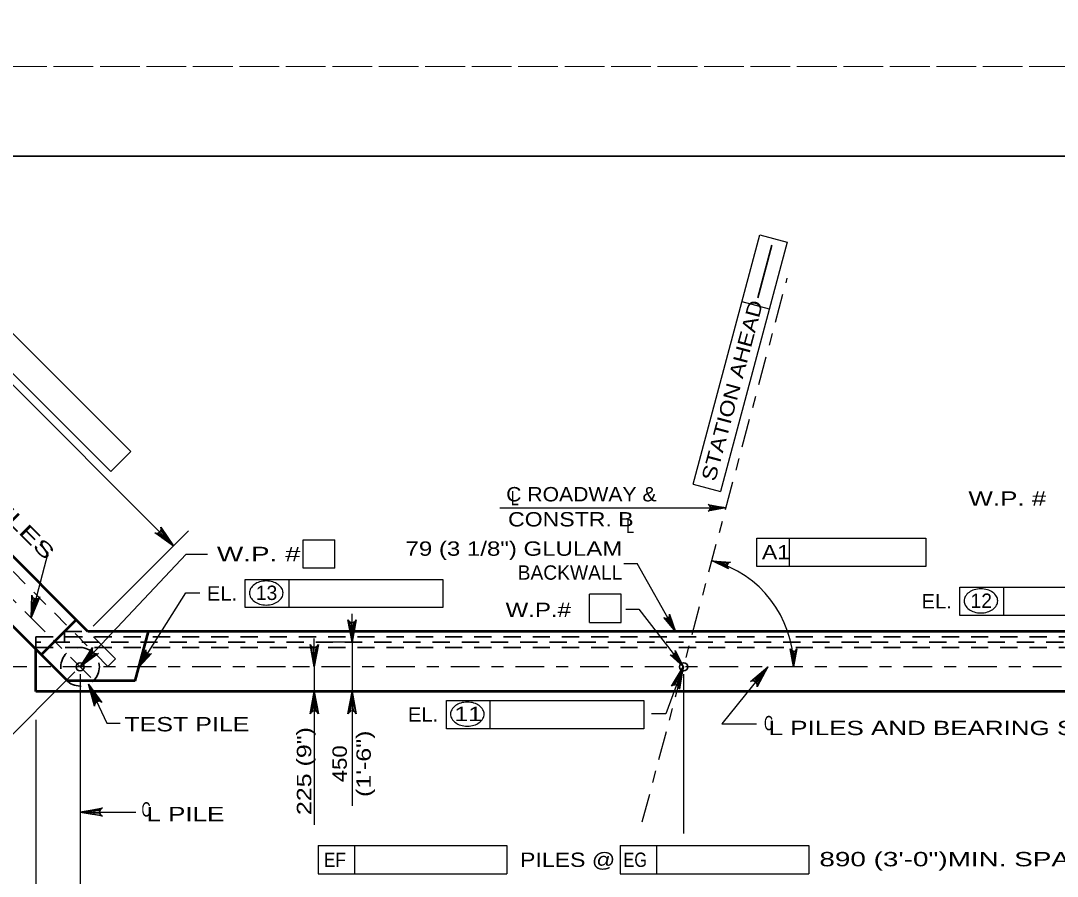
# Model space of a CAD drawing. Extents: x -6.4 to 73.1, y -66 to 0.
# Drawn here: x 7.44 to 16.1, y -50.76 to -43.62 of the extents above; entities that cross this region are included whole.
import ezdxf
from ezdxf.enums import TextEntityAlignment as Align

# ---------------------------------------------------------------- set-up
doc = ezdxf.new("R2010")
doc.units = 0
doc.header["$LTSCALE"] = 0.048
for name, pattern in [('DOT_DASHED', [7.7, 5, -1.2, 0.3, -1.2]), ('LONG_DASHED', [7.5, 6, -1.5]), ('MEDIUM_DASHED', [4.5, 3, -1.5])]:
    doc.linetypes.add(name, pattern=pattern)
for name, color, linetype, lineweight in [('1', 7, 'Continuous', 13), ('2', 7, 'Continuous', 53), ('4', 7, 'Continuous', 25), ('5', 7, 'Continuous', 25), ('63', 7, 'LONG_DASHED', 13), ('7', 7, 'DOT_DASHED', 25)]:
    doc.layers.add(name, color=color, linetype=linetype, lineweight=lineweight)

msp = doc.modelspace()

# ---------------------------------------------------------------- hatches: boundary and pattern name
at = {"layer": '2'}
msp.add_hatch(color=256, dxfattribs=at).paths.add_polyline_path([(8.00908, -49.15867), (8.05033, -49.26975), (8.06808, -49.26142)])
at = {"layer": '4'}
for points in [[(7.93758, -49.01467), (8.02567, -48.93542), (8.01133, -48.92192)], [(13.67983, -49.01467), (13.59833, -49.10067), (13.61367, -49.113)]]:
    msp.add_hatch(color=256, dxfattribs=at).paths.add_polyline_path(points)
at = {"layer": '5'}
for points in [[(8.64842, -47.90667), (8.62058, -47.9345), (8.718, -48.00408)], [(10.18958, -48.68983), (10.229, -48.68983), (10.20933, -48.808)], [(9.87275, -48.89658), (9.91208, -48.89658), (9.89242, -49.01467)], [(12.9515, -49.13158), (12.91492, -49.11692), (12.97733, -49.01467)], [(9.87275, -49.3395), (9.91208, -49.3395), (9.89242, -49.22133)], [(10.18958, -49.3395), (10.229, -49.3395), (10.20933, -49.22133)], [(8.05567, -50.24833), (8.05567, -50.209), (7.93758, -50.22867)]]:
    msp.add_hatch(color=256, dxfattribs=at).paths.add_polyline_path(points)

# ---------------------------------------------------------------- linework, layer by layer
at = {"layer": '1', "lineweight": 35}
msp.add_lwpolyline([(1.75, -65.25), (33.25, -65.25), (33.25, -44.75), (1.75, -44.75)], close=True, dxfattribs=at)
at = {"layer": '2'}
for p, q in [((8.00267, -48.71942), (7.20275, -47.9195)), ((7.83142, -49.13275), (6.9105, -48.21183)), ((7.90525, -48.622), (7.61292, -48.91425)), ((17.86542, -48.71942), (8.00267, -48.71942)), ((8.39867, -49.13275), (8.50883, -48.71942)), ((7.56925, -49.22133), (7.56925, -48.87058)), ((8.39867, -49.13275), (7.83142, -49.13275)), ((18.34475, -49.22133), (7.56925, -49.22133))]:
    msp.add_line(p, q, dxfattribs=at)
at = {"layer": '2', "lineweight": 25}
for p in [(12.47925, -48.15108), (12.90942, -48.71942)]:
    msp.add_line(p, (12.58858, -48.15108), dxfattribs=at)
at = {"layer": '2', "lineweight": 35}
msp.add_line((8.1695, -49.01142), (8.23208, -48.94883), dxfattribs=at)
at = {"layer": '2', "lineweight": 25}
for points in [[(12.49442, -48.5345), (12.60317, -48.5345), (12.97733, -49.01467)], [(12.90942, -48.71942), (12.81175, -48.60333), (12.82433, -48.60942), (12.83592, -48.60967), (12.8455, -48.60617), (12.85333, -48.59983), (12.85917, -48.58975), (12.86042, -48.57583), (12.90942, -48.71942), (12.85917, -48.58975), (12.85333, -48.59983), (12.90942, -48.71942), (12.8455, -48.60617), (12.83592, -48.60967), (12.90942, -48.71942), (12.82433, -48.60942)], [(12.97733, -49.01467), (12.86358, -48.91425), (12.87692, -48.91842), (12.8885, -48.91692), (12.89742, -48.91208), (12.90425, -48.90458), (12.9085, -48.89383), (12.90775, -48.87983), (12.97733, -49.01467), (12.9085, -48.89383), (12.90425, -48.90458), (12.97733, -49.01467), (12.89742, -48.91208), (12.8885, -48.91692), (12.97733, -49.01467), (12.87692, -48.91842)], [(8.00908, -49.15867), (8.162, -49.48492), (8.27108, -49.48492)]]:
    msp.add_lwpolyline(points, dxfattribs=at)
msp.add_lwpolyline([(8.00908, -49.15867), (8.05033, -49.26975), (8.06808, -49.26142)], close=True, dxfattribs=at)
at = {"layer": '4', "linetype": 'MEDIUM_DASHED', "lineweight": 35}
for p, q in [((8.1695, -49.01142), (7.14017, -47.98217)), ((7.80683, -48.808), (7.80683, -48.71942)), ((7.80683, -48.71942), (8.00267, -48.71942)), ((7.56925, -48.87058), (7.56925, -48.76533)), ((7.56925, -48.76533), (18.34475, -48.76533)), ((18.34475, -48.808), (7.56925, -48.808)), ((7.56925, -48.85392), (18.34475, -48.85392))]:
    msp.add_line(p, q, dxfattribs=at)
at = {"layer": '4', "lineweight": 35}
msp.add_line((8.04867, -48.76533), (8.23208, -48.94883), dxfattribs=at)
at = {"layer": '4'}
for points in [[(7.93758, -49.01467), (8.82283, -48.07375), (9.00267, -48.07375)], [(13.67983, -49.01467), (13.29742, -49.49208), (13.58708, -49.49208)]]:
    msp.add_lwpolyline(points, dxfattribs=at)
for points in [[(7.93758, -49.01467), (8.02567, -48.93542), (8.01133, -48.92192)], [(13.67983, -49.01467), (13.59833, -49.10067), (13.61367, -49.113)]]:
    msp.add_lwpolyline(points, close=True, dxfattribs=at)
at = {"layer": '4', "linetype": 'MEDIUM_DASHED', "lineweight": 35}
msp.add_circle((7.93757, -49.01467), 0.16074, dxfattribs=at)
at = {"layer": '5'}
for p, q in [((13.05725, -47.48892), (13.61492, -45.40775)), ((13.61492, -45.40775), (13.84308, -45.46883)), ((13.84308, -45.46883), (13.28542, -47.55)), ((8.718, -48.00408), (6.34433, -45.63042)), ((7.1585, -46.0145), (8.36117, -47.21717)), ((13.6935, -46.02725), (13.46533, -45.96608)), ((6.9915, -46.18158), (8.19408, -47.38417)), ((8.36117, -47.21717), (8.19408, -47.38417)), ((13.05725, -47.48892), (13.28542, -47.55)), ((11.44275, -47.687), (13.33125, -47.687)), ((8.04617, -48.67592), (8.84325, -47.87883)), ((13.58858, -47.94042), (15.00058, -47.94042)), ((13.58858, -48.17667), (13.58858, -47.94042)), ((13.86233, -48.17667), (13.86233, -47.94042)), ((15.00058, -47.94042), (15.00058, -48.17667)), ((9.80108, -47.95375), (10.06475, -47.95375)), ((10.06475, -48.18992), (10.06475, -47.95375)), ((8.04617, -48.67592), (8.51425, -48.20783)), ((15.00058, -48.17667), (13.58858, -48.17667)), ((9.31717, -48.28458), (10.96558, -48.28458)), ((9.31717, -48.52075), (9.31717, -48.28458)), ((9.684, -48.52075), (9.684, -48.28458)), ((10.96558, -48.28458), (10.96558, -48.52075)), ((15.28475, -48.3505), (16.93308, -48.3505)), ((15.28475, -48.58675), (15.28475, -48.3505)), ((15.65158, -48.58675), (15.65158, -48.3505)), ((8.43017, -49.01467), (8.82008, -48.39608)), ((8.82008, -48.39608), (8.93825, -48.39608)), ((12.19117, -48.64575), (12.19117, -48.4095)), ((12.45483, -48.4095), (12.19117, -48.4095)), ((12.45483, -48.64575), (12.45483, -48.4095)), ((10.96558, -48.52075), (9.31717, -48.52075)), ((10.20933, -48.808), (10.20933, -48.57175)), ((16.93308, -48.58675), (15.28475, -48.58675)), ((12.19117, -48.64575), (12.45483, -48.64575)), ((9.89242, -49.01467), (9.89242, -48.7785)), ((10.1865, -48.808), (10.03217, -48.808)), ((10.20933, -48.808), (10.20933, -49.22133)), ((7.89408, -49.05817), (6.40667, -50.54558)), ((7.93758, -49.07617), (7.93758, -51.48642)), ((9.83717, -49.01467), (9.71525, -49.01467)), ((9.89242, -49.01467), (9.89242, -49.22133)), ((12.974, -49.01467), (12.82742, -49.40783)), ((12.97733, -49.07617), (12.97733, -50.40658)), ((9.83717, -49.22133), (9.71525, -49.22133)), ((9.89242, -49.22133), (9.89242, -50.33325)), ((10.1865, -49.22133), (10.03217, -49.22133)), ((10.20933, -49.22133), (10.20933, -50.17583)), ((10.99617, -49.5325), (10.99617, -49.29625)), ((10.99617, -49.29625), (12.6445, -49.29625)), ((11.363, -49.5325), (11.363, -49.29625)), ((12.82742, -49.40783), (12.70925, -49.40783)), ((7.56925, -49.45875), (7.56925, -52.01483)), ((7.93758, -50.22867), (8.40217, -50.22867)), ((9.92683, -50.50825), (11.50167, -50.50825)), ((9.92683, -50.50825), (9.92683, -50.74442)), ((10.22933, -50.50825), (10.22933, -50.74442)), ((11.50167, -50.50825), (11.50167, -50.74442)), ((12.44742, -50.50825), (14.02225, -50.50825)), ((12.44742, -50.50825), (12.44742, -50.74442)), ((12.74992, -50.50825), (12.74992, -50.74442)), ((14.02225, -50.50825), (14.02225, -50.74442)), ((9.92683, -50.74442), (11.50167, -50.74442)), ((12.44742, -50.74442), (14.02225, -50.74442))]:
    msp.add_line(p, q, dxfattribs=at)
at = {"layer": '5', "lineweight": 35}
msp.add_line((13.59675, -45.932), (13.714, -45.49433), dxfattribs=at)
at = {"layer": '5', "linetype": 'DOT_DASHED'}
for p, q in [((8.0265, -49.10358), (7.00383, -48.08092)), ((18.83358, -49.01467), (7.1175, -49.01467))]:
    msp.add_line(p, q, dxfattribs=at)
at = {"layer": '5'}
for points in [[(13.33125, -47.687), (13.18208, -47.715), (13.19358, -47.707), (13.1995, -47.697), (13.20125, -47.687), (13.1995, -47.677), (13.19358, -47.667), (13.18208, -47.659), (13.33125, -47.687), (13.19358, -47.667), (13.1995, -47.677), (13.33125, -47.687), (13.20125, -47.687), (13.1995, -47.697), (13.33125, -47.687), (13.19358, -47.707)], [(8.718, -48.00408), (8.5615, -47.897), (8.57867, -47.90008), (8.59275, -47.8965), (8.60308, -47.88917), (8.61042, -47.87883), (8.614, -47.86475), (8.61092, -47.84758), (8.718, -48.00408), (8.614, -47.86475), (8.61042, -47.87883), (8.718, -48.00408), (8.60308, -47.88917), (8.59275, -47.8965), (8.718, -48.00408), (8.57867, -47.90008)], [(7.52842, -48.6055), (7.67167, -48.06283), (7.60242, -47.99358)], [(10.06475, -48.18992), (9.80108, -48.18992), (9.80108, -47.95375)], [(13.21625, -48.12992), (13.36758, -48.1415), (13.35442, -48.14625), (13.34608, -48.15442), (13.34183, -48.16358), (13.34092, -48.17367), (13.344, -48.18492), (13.35308, -48.19558), (13.21625, -48.12992), (13.344, -48.18492), (13.34092, -48.17367), (13.21625, -48.12992), (13.34183, -48.16358), (13.34608, -48.15442), (13.21625, -48.12992), (13.35442, -48.14625)], [(7.52842, -48.6055), (7.53417, -48.41592), (7.54083, -48.43208), (7.55142, -48.442), (7.56325, -48.44683), (7.57583, -48.44733), (7.58967, -48.44275), (7.60242, -48.43092), (7.52842, -48.6055), (7.58967, -48.44275), (7.57583, -48.44733), (7.52842, -48.6055), (7.56325, -48.44683), (7.55142, -48.442), (7.52842, -48.6055), (7.54083, -48.43208)], [(10.20933, -48.808), (10.17442, -48.62158), (10.18433, -48.63592), (10.19683, -48.64333), (10.20933, -48.6455), (10.22183, -48.64333), (10.23433, -48.63592), (10.24425, -48.62158), (10.20933, -48.808), (10.23433, -48.63592), (10.22183, -48.64333), (10.20933, -48.808), (10.20933, -48.6455), (10.19683, -48.64333), (10.20933, -48.808), (10.18433, -48.63592)], [(7.93758, -49.01467), (8.03983, -48.85492), (8.03725, -48.87225), (8.04133, -48.88617), (8.04892, -48.89633), (8.0595, -48.90333), (8.07367, -48.9065), (8.09075, -48.90283), (7.93758, -49.01467), (8.07367, -48.9065), (8.0595, -48.90333), (7.93758, -49.01467), (8.04892, -48.89633), (8.04133, -48.88617), (7.93758, -49.01467), (8.03725, -48.87225)], [(8.43017, -49.01467), (8.486, -48.87358), (8.48667, -48.88758), (8.49192, -48.89792), (8.4995, -48.90467), (8.50883, -48.90858), (8.5205, -48.90892), (8.53333, -48.90342), (8.43017, -49.01467), (8.5205, -48.90892), (8.50883, -48.90858), (8.43017, -49.01467), (8.4995, -48.90467), (8.49192, -48.89792), (8.43017, -49.01467), (8.48667, -48.88758)], [(9.89242, -49.01467), (9.8575, -48.82825), (9.86742, -48.84258), (9.87992, -48.85), (9.89242, -48.85217), (9.90492, -48.85), (9.91742, -48.84258), (9.92733, -48.82825), (9.89242, -49.01467), (9.91742, -48.84258), (9.90492, -48.85), (9.89242, -49.01467), (9.89242, -48.85217), (9.87992, -48.85), (9.89242, -49.01467), (9.86742, -48.84258)], [(13.89508, -49.01467), (13.86708, -48.8655), (13.87508, -48.877), (13.88508, -48.88292), (13.89508, -48.88467), (13.90508, -48.88292), (13.91508, -48.877), (13.92308, -48.8655), (13.89508, -49.01467), (13.91508, -48.877), (13.90508, -48.88292), (13.89508, -49.01467), (13.89508, -48.88467), (13.88508, -48.88292), (13.89508, -49.01467), (13.87508, -48.877)], [(12.974, -49.01467), (12.94167, -49.20158), (12.93733, -49.18458), (12.92817, -49.17333), (12.91725, -49.16692), (12.90475, -49.16458), (12.8905, -49.16717), (12.87617, -49.17717), (12.974, -49.01467), (12.8905, -49.16717), (12.90475, -49.16458), (12.974, -49.01467), (12.91725, -49.16692), (12.92817, -49.17333), (12.974, -49.01467), (12.93733, -49.18458)], [(13.67983, -49.01467), (13.59058, -49.182), (13.59175, -49.16458), (13.58667, -49.151), (13.57825, -49.1415), (13.56717, -49.13533), (13.55275, -49.13333), (13.536, -49.13833), (13.67983, -49.01467), (13.55275, -49.13333), (13.56717, -49.13533), (13.67983, -49.01467), (13.57825, -49.1415), (13.58667, -49.151), (13.67983, -49.01467), (13.59175, -49.16458)], [(8.00908, -49.15867), (8.11983, -49.31267), (8.10475, -49.30383), (8.09025, -49.30242), (8.07808, -49.30583), (8.06767, -49.31308), (8.0595, -49.32508), (8.05658, -49.34233), (8.00908, -49.15867), (8.0595, -49.32508), (8.06767, -49.31308), (8.00908, -49.15867), (8.07808, -49.30583), (8.09025, -49.30242), (8.00908, -49.15867), (8.10475, -49.30383)], [(9.89242, -49.22133), (9.92733, -49.40775), (9.91742, -49.39342), (9.90492, -49.386), (9.89242, -49.38383), (9.87992, -49.386), (9.86742, -49.39342), (9.8575, -49.40775), (9.89242, -49.22133), (9.86742, -49.39342), (9.87992, -49.386), (9.89242, -49.22133), (9.89242, -49.38383), (9.90492, -49.386), (9.89242, -49.22133), (9.91742, -49.39342)], [(10.20933, -49.22133), (10.24425, -49.40775), (10.23433, -49.39342), (10.22183, -49.386), (10.20933, -49.38383), (10.19683, -49.386), (10.18433, -49.39342), (10.17442, -49.40775), (10.20933, -49.22133), (10.18433, -49.39342), (10.19683, -49.386), (10.20933, -49.22133), (10.20933, -49.38383), (10.22183, -49.386), (10.20933, -49.22133), (10.23433, -49.39342)], [(12.6445, -49.29625), (12.6445, -49.5325), (10.99617, -49.5325)], [(7.93758, -50.22867), (8.124, -50.19375), (8.10967, -50.20367), (8.10225, -50.21617), (8.10008, -50.22867), (8.10225, -50.24117), (8.10967, -50.25367), (8.124, -50.26358), (7.93758, -50.22867), (8.10967, -50.25367), (8.10225, -50.24117), (7.93758, -50.22867), (8.10008, -50.22867), (8.10225, -50.21617), (7.93758, -50.22867), (8.10967, -50.20367)]]:
    msp.add_lwpolyline(points, dxfattribs=at)
for points in [[(8.64842, -47.90667), (8.62058, -47.9345), (8.718, -48.00408)], [(10.18958, -48.68983), (10.229, -48.68983), (10.20933, -48.808)], [(9.87275, -48.89658), (9.91208, -48.89658), (9.89242, -49.01467)], [(12.9515, -49.13158), (12.91492, -49.11692), (12.97733, -49.01467)], [(9.87275, -49.3395), (9.91208, -49.3395), (9.89242, -49.22133)], [(10.18958, -49.3395), (10.229, -49.3395), (10.20933, -49.22133)], [(8.05567, -50.24833), (8.05567, -50.209), (7.93758, -50.22867)]]:
    msp.add_lwpolyline(points, close=True, dxfattribs=at)
at = {"layer": '5', "lineweight": 35}
for centre in [(7.93757, -49.01468), (12.97731, -49.01468)]:
    msp.add_circle(centre, 0.03402, dxfattribs=at)
at = {"layer": '5'}
for centre, radius, start, end in [((12.9791, -49.01468), 0.91598, 0.00074, 74.99442), ((9.49226, -48.4928), 0.19487, 90, 106.53583), ((9.49226, -48.4928), 0.19487, 73.46417, 90), ((9.4252, -48.39839), 0.07309, 149.97668, 180), ((9.45741, -48.417), 0.1103, 125.63164, 149.97668), ((9.47848, -48.44639), 0.14646, 106.53583, 125.63164), ((9.50603, -48.44639), 0.14646, 54.36836, 73.46417), ((9.5271, -48.417), 0.1103, 30.02332, 54.36836), ((9.55931, -48.39839), 0.07309, 0, 30.02332), ((15.44603, -48.51236), 0.14646, 106.53583, 125.63164), ((15.4598, -48.55877), 0.19487, 90, 106.53583), ((15.4598, -48.55877), 0.19487, 73.46417, 90), ((15.47358, -48.51236), 0.14646, 54.36836, 73.46417), ((9.4252, -48.39839), 0.07309, 180, 210.02332), ((9.45741, -48.37977), 0.1103, 210.02332, 234.36836), ((9.47848, -48.35038), 0.14646, 234.36836, 253.46417), ((9.50603, -48.35038), 0.14646, 286.53583, 305.63164), ((9.5271, -48.37977), 0.1103, 305.63164, 329.97668), ((9.55931, -48.39839), 0.07309, 329.97668, 0), ((15.39275, -48.46436), 0.07309, 149.97668, 180), ((15.39275, -48.46436), 0.07309, 180, 210.02332), ((15.42496, -48.48297), 0.1103, 125.63164, 149.97668), ((15.49465, -48.48297), 0.1103, 30.02332, 54.36836), ((15.52686, -48.46436), 0.07309, 0, 30.02332), ((15.52686, -48.46436), 0.07309, 329.97668, 0), ((9.49226, -48.30398), 0.19487, 253.46417, 270), ((9.49226, -48.30398), 0.19487, 270, 286.53583), ((15.42496, -48.44574), 0.1103, 210.02332, 234.36836), ((15.44603, -48.41635), 0.14646, 234.36836, 253.46417), ((15.4598, -48.36994), 0.19487, 253.46417, 270), ((15.4598, -48.36994), 0.19487, 270, 286.53583), ((15.47358, -48.41635), 0.14646, 286.53583, 305.63164), ((15.49465, -48.44574), 0.1103, 305.63164, 329.97668), ((11.15746, -49.45809), 0.14646, 106.53583, 125.63164), ((11.17124, -49.50449), 0.19487, 90, 106.53583), ((11.17124, -49.50449), 0.19487, 73.46417, 90), ((11.18502, -49.45809), 0.14646, 54.36836, 73.46417), ((11.10418, -49.41008), 0.07309, 149.97668, 180), ((11.10418, -49.41008), 0.07309, 180, 210.02332), ((11.13639, -49.42869), 0.1103, 125.63164, 149.97668), ((11.20608, -49.42869), 0.1103, 30.02332, 54.36836), ((11.23829, -49.41008), 0.07309, 0, 30.02332), ((11.23829, -49.41008), 0.07309, 329.97668, 0), ((11.13639, -49.39146), 0.1103, 210.02332, 234.36836), ((11.15746, -49.36207), 0.14646, 234.36836, 253.46417), ((11.17124, -49.31567), 0.19487, 253.46417, 270), ((11.17124, -49.31567), 0.19487, 270, 286.53583), ((11.18502, -49.36207), 0.14646, 286.53583, 305.63164), ((11.20608, -49.39146), 0.1103, 305.63164, 329.97668)]:
    msp.add_arc(centre, radius, start, end, dxfattribs=at)
at = {"layer": '63'}
for points in [[(0, -44), (34, -44), (34, -22), (0, -22)], [(0, -66), (34, -66), (34, -44), (0, -44)]]:
    msp.add_lwpolyline(points, close=True, dxfattribs=at)
at = {"layer": '7'}
msp.add_line((12.63208, -50.30967), (13.84225, -45.77008), dxfattribs=at)

# ---------------------------------------------------------------- texts
at = {"layer": '5'}
for s, rotation, width, p in [('STATION AHEAD', 75, 1.2, (13.44099, -46.72265)), ('225 (9")', 90, 1.3, (9.86758, -49.88579)), ('(1\'-6")', 90, 1.3, (10.365, -49.82462)), ('450', 90, 1.15, (10.165, -49.82462))]:
    msp.add_text(s, height=0.12, rotation=rotation, dxfattribs=dict(at, width=width)).set_placement(p, align=Align.CENTER)
at = {"layer": '5', "width": 1.55}
msp.add_text('L PILES', height=0.12, rotation=315, dxfattribs=at).set_placement((7.00658, -47.48592))
at = {"layer": '5'}
for s, width, p in [('C ROADWAY &', 1.1, (11.49575, -47.63333)), ('L', 0.75, (11.53492, -47.66633)), ('CONSTR. B', 1.2, (11.51125, -47.84283)), ('L', 0.75, (12.49708, -47.89833)), ('EL.', 1.05, (8.99642, -48.46142)), ('EL.', 1.05, (14.96392, -48.52742)), ('W.P.#', 1.25, (11.49058, -48.59908)), ('EL.', 1.05, (10.67533, -49.47308)), ('C', 0.65, (13.64875, -49.545)), ('TEST PILE', 1.3, (8.30783, -49.55417)), ('L PILES AND BEARING SILL', 1.35, (13.68708, -49.58558)), ('C', 0.65, (8.45058, -50.26575)), ('L PILE', 1.35, (8.49175, -50.3045)), ('890 (3\'-0")MIN. SPACING', 1.45, (14.111, -50.68108))]:
    msp.add_text(s, height=0.12, dxfattribs=dict(at, width=width)).set_placement(p)
for s, width, p in [('W.P. #', 1.35, (15.68037, -47.66942)), ('W.P. # ', 1.45, (9.46171, -48.13258)), ('A1', 1.2, (13.74854, -48.11733)), ('11', 1.3, (11.17854, -49.46858)), ('EF', 0.9, (10.06508, -50.68642)), ('PILES @', 1.2, (12.00871, -50.68642)), ('EG', 0.85, (12.573, -50.68642))]:
    msp.add_text(s, height=0.12, dxfattribs=dict(at, width=width)).set_placement(p, align=Align.CENTER)
at = {"layer": '5', "width": 1.25}
msp.add_text('79 (3 1/8") GLULAM', height=0.12, dxfattribs=at).set_placement((12.46542, -48.08758), align=Align.RIGHT)
at = {"layer": '5'}
msp.add_text('BACKWALL', height=0.12, dxfattribs=at).set_placement((12.46542, -48.28758), align=Align.RIGHT)
for s, p in [('13', (9.49462, -48.45683)), ('12', (15.46288, -48.52283))]:
    msp.add_text(s, height=0.12, dxfattribs=at).set_placement(p, align=Align.CENTER)

doc.saveas('drawing.dxf')
